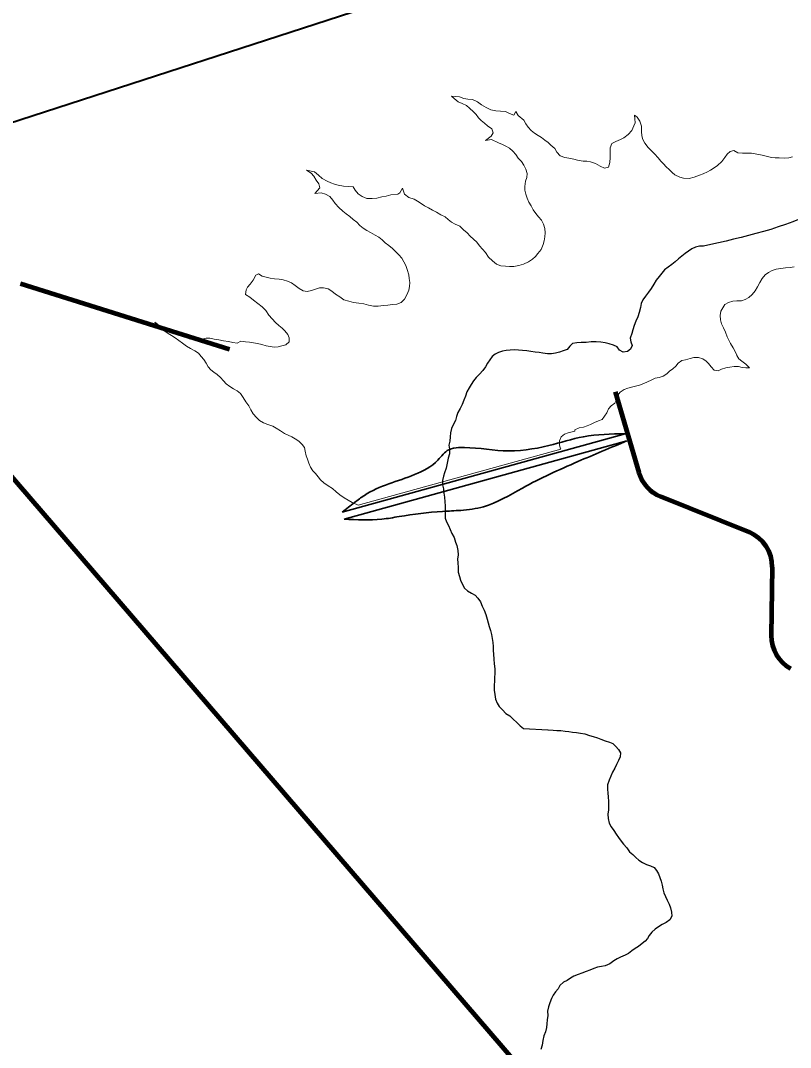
# Model space of a CAD drawing. Extents: x 553962 to 842807, y 8883888 to 9032388.
# Drawn here: x 656083 to 658156, y 8978637 to 8981402 of the extents above; entities that cross this region are included whole.
import ezdxf

# ---------------------------------------------------------------- set-up
doc = ezdxf.new("R2010")
doc.units = 0
doc.header["$LTSCALE"] = 200
for name, color, linetype, lineweight in [('12', 7, 'Continuous', 25), ('24', 7, 'Continuous', 25), ('7', 7, 'Continuous', 90), ('8', 7, 'Continuous', 13), ('9', 7, 'Continuous', 90)]:
    doc.layers.add(name, color=color, linetype=linetype, lineweight=lineweight)

msp = doc.modelspace()

# ---------------------------------------------------------------- linework, layer by layer
at = {"layer": '12', "lineweight": 40}
msp.add_line((636526.5, 8974783.6), (662912, 8983353), dxfattribs=at)
at = {"layer": '24'}
for points in [[(657922.3, 8980794.9), (657921.8, 8980794.9), (657911.3, 8980794.2), (657900.8, 8980791.5), (657891, 8980787), (657881.5, 8980781.3), (657872.3, 8980774.7), (657863.5, 8980767.6), (657855.1, 8980760), (657845.9, 8980752.2), (657836.4, 8980744.9), (657826.4, 8980737.9), (657817.2, 8980731), (657809.7, 8980721.8), (657802.7, 8980712.6), (657794.9, 8980702.6), (657787.9, 8980692), (657781.1, 8980680.5), (657773.9, 8980670.2), (657766.1, 8980659.6), (657758.9, 8980650.3), (657754.4, 8980640.1), (657752.4, 8980628.9), (657749.1, 8980616.2), (657745, 8980604.2), (657739.7, 8980592.7), (657734.9, 8980581.3), (657731.5, 8980569.4), (657728.6, 8980559), (657724.4, 8980546.9), (657726.4, 8980536.5), (657730, 8980527), (657725.7, 8980516.9), (657716.9, 8980511.2), (657706, 8980509.3), (657695.7, 8980514.7), (657689.6, 8980523.4), (657679.6, 8980528.3), (657667.6, 8980531.7), (657657.6, 8980534.5), (657645.4, 8980536.4), (657632.6, 8980537.1), (657619.1, 8980536.5), (657606, 8980535.4), (657593, 8980535.4), (657580.8, 8980534.3), (657569.5, 8980532.5), (657561.7, 8980525.3), (657555.2, 8980516), (657544.1, 8980512.3), (657534, 8980509), (657523.5, 8980506.1), (657512.3, 8980504.9), (657501.8, 8980504.8), (657488.9, 8980506.1), (657479.1, 8980508.1), (657468.7, 8980509.5), (657456.9, 8980511), (657445.8, 8980512.4), (657435, 8980513.7), (657423.7, 8980514.8), (657412.9, 8980515), (657401.2, 8980514.2), (657391, 8980513.2), (657380.7, 8980511.9)], [(657380.7, 8980511.9), (657370, 8980508), (657361, 8980503.4), (657353, 8980497.1), (657346.2, 8980488.3), (657340.6, 8980479.4), (657334.7, 8980469.5), (657327.4, 8980459.5), (657318.5, 8980450), (657309.5, 8980440.7), (657302.2, 8980431.6), (657295.9, 8980422.2), (657290.6, 8980412.8), (657285.1, 8980402), (657281, 8980391), (657276.2, 8980379.9), (657271.8, 8980368.4), (657266.3, 8980357.7), (657260, 8980346.8), (657257.2, 8980335.7), (657253.7, 8980325.2), (657248.3, 8980313.7), (657243.6, 8980303.2), (657241.1, 8980292.2), (657240.2, 8980280.9), (657238.5, 8980269.9), (657236, 8980258.7), (657237.7, 8980247.8), (657237.6, 8980235.7), (657234.6, 8980223.4), (657231.6, 8980210.6), (657229.3, 8980197.2), (657224.7, 8980183.8), (657221.5, 8980175.1), (657219.5, 8980163.7), (657219.5, 8980151.9), (657221.5, 8980140.7)], [(657221.5, 8980140.7), (657222.8, 8980129.8), (657224.3, 8980118.8), (657225.3, 8980105.8), (657226.1, 8980095.4), (657226.7, 8980084.7), (657226.6, 8980074.6), (657226.5, 8980062.5), (657229.7, 8980051.9), (657235.5, 8980042.5), (657240, 8980031.7), (657244.1, 8980021), (657250.4, 8980009.7), (657254.2, 8979997.7), (657257.8, 8979988.2), (657260.8, 8979975.5), (657261, 8979963), (657259.8, 8979952.1), (657260, 8979941.5), (657261, 8979929), (657261.4, 8979916.7), (657264.8, 8979904.9), (657267.9, 8979895.4), (657272.9, 8979883.9), (657278.2, 8979874.1), (657286.7, 8979866.2), (657296.8, 8979860.3), (657306.9, 8979855), (657314.7, 8979847), (657321.1, 8979836.5), (657325.9, 8979825.3), (657330.9, 8979814.2), (657335.4, 8979802.7), (657339, 8979790.5), (657342.2, 8979780.4), (657345, 8979770.3), (657348.2, 8979760.1), (657351.3, 8979749.2), (657353.1, 8979738.6), (657354.5, 8979727.6), (657355.5, 8979717), (657355.9, 8979706.2), (657356.8, 8979695.7), (657357.3, 8979682.6), (657358.7, 8979669.6), (657359.7, 8979656.7), (657360.2, 8979643.5), (657359.2, 8979633), (657358.8, 8979622.9), (657358.5, 8979612.6), (657358.7, 8979599.4), (657359.8, 8979587.1), (657361.5, 8979575.1), (657366.5, 8979564.2), (657371.8, 8979555.3), (657380.8, 8979546.4), (657389.3, 8979536.6), (657400.2, 8979530.1), (657409.7, 8979521.1), (657419.2, 8979512.3), (657428, 8979502.9), (657437.4, 8979495.9), (657502.8, 8979492)], [(657502.8, 8979492), (657504.1, 8979491.9), (657517, 8979491), (657527.1, 8979490.8), (657537.9, 8979490.5), (657549.2, 8979489.1), (657559.5, 8979487.6), (657569.4, 8979486.2), (657579.9, 8979485), (657590.7, 8979483.7), (657602.3, 8979481.4), (657615.4, 8979477), (657625, 8979474.1), (657636.3, 8979470.5), (657645.9, 8979466.8), (657657.1, 8979462.9), (657668.6, 8979459.1), (657678, 8979455.4), (657686, 8979447.4), (657693.5, 8979439.5), (657698.6, 8979429.9), (657697.9, 8979419.3), (657693.3, 8979409.5), (657688, 8979398.6), (657683.5, 8979389.5), (657677.2, 8979378.1), (657672.7, 8979367.2), (657667.6, 8979356.4), (657663.6, 8979344.6), (657663.2, 8979332.7), (657664, 8979322.1), (657665.5, 8979311.7), (657666.5, 8979299.5), (657666.4, 8979288.4), (657665.8, 8979277), (657664.8, 8979265.3), (657665, 8979253.3), (657667.8, 8979241.3), (657673.4, 8979230.7), (657680.8, 8979221.1), (657686.6, 8979211.2), (657693.3, 8979202.5), (657700.1, 8979192.6), (657706.4, 8979184.7), (657715.3, 8979174.5), (657723.1, 8979164.2), (657731.5, 8979157), (657739.7, 8979148.8), (657747.8, 8979141.4), (657757.7, 8979135.2), (657768.2, 8979130), (657779.4, 8979125.8), (657788.7, 8979121.5), (657795.5, 8979113.8), (657800.5, 8979104.7), (657804, 8979094.6), (657807.9, 8979084.5), (657811, 8979074.1), (657812.5, 8979063.9), (657815.3, 8979053.6), (657819.8, 8979043.5), (657824.5, 8979033.8), (657829.5, 8979023.3), (657833.2, 8979012.6), (657836.2, 8979001.6)], [(657836.2, 8979001.6), (657836.4, 8978990.9), (657831.1, 8978980.9), (657821.5, 8978973.8), (657811.1, 8978967.9), (657800.9, 8978961.9), (657791.7, 8978955.6), (657783.1, 8978947.9), (657776.1, 8978938.9), (657770.9, 8978930.2), (657765.1, 8978923.2), (657756.6, 8978916.8), (657746.8, 8978908.7), (657738.3, 8978903.3), (657729.4, 8978897), (657719.7, 8978890.3), (657710.7, 8978885.3), (657698.9, 8978880.2), (657689.7, 8978875.8), (657680.2, 8978870.1), (657669.6, 8978861.9), (657657.2, 8978857), (657647.4, 8978854.8), (657636.8, 8978852.9), (657626.7, 8978849.7), (657615.8, 8978845.5), (657606.2, 8978841.5), (657594.3, 8978836.9), (657584.5, 8978833.2), (657573, 8978828.8), (657563.4, 8978824), (657554.5, 8978817.5), (657545.1, 8978812.7), (657535.3, 8978804.1), (657530.4, 8978795.2), (657523.7, 8978786.6), (657517.5, 8978777.8)], [(657517.5, 8978777.8), (657512.6, 8978769), (657508.3, 8978757), (657504.7, 8978746.9), (657502.3, 8978735.1), (657502.4, 8978723.1), (657501.1, 8978711.8), (657499.8, 8978700.7), (657499.3, 8978690.4), (657496.9, 8978679.2), (657492.2, 8978668.1), (657489.7, 8978656.2), (657487.1, 8978643.6), (657484, 8978631.6)]]:
    msp.add_lwpolyline(points, dxfattribs=at)
msp.add_spline([(658367.7, 8982630.8), (658393.5, 8982614.2), (658429.4, 8982573.5), (658470.1, 8982525.1), (658488.8, 8982479.8), (658476.3, 8982426.6), (658465.4, 8982382.8), (658482.6, 8982351.6), (658513.8, 8982300), (658537.2, 8982226.5), (658573.2, 8982162.4), (658604.4, 8982109.3), (658632.5, 8982065.5), (658656, 8982020.2), (658657.5, 8981970.2), (658654.4, 8981918.6), (658652.8, 8981820.1), (658648.2, 8981746.8), (658663.8, 8981701.4), (658724.7, 8981663.9), (658771.6, 8981624.8), (658827.8, 8981540.4), (658837.2, 8981446.6), (658781, 8981376.3), (658687.2, 8981276.2), (658637.2, 8981199.7), (658581, 8981134), (658473.2, 8981101.2), (658377.9, 8981044.9), (658352.9, 8980991.8), (658240.4, 8980894.8), (657921.8, 8980794.9)], degree=3, dxfattribs=at)
at = {"layer": '7'}
for p, q in [((656082.8, 8980694.2), (656645.5, 8980517.3)), ((657683.9, 8980402.3), (657748.2, 8980184.7)), ((657806.6, 8980120.3), (658044.6, 8980024.1)), ((658107.1, 8979929.9), (658104.4, 8979746.5))]:
    msp.add_line(p, q, dxfattribs=at)
for centre, start, end in [((657844.1, 8980213), 196.4625, 247.9925), ((658007.1, 8979931.4), 359.1579, 67.9925), ((658204.4, 8979745), 179.1579, 241.1769)]:
    msp.add_arc(centre, 100, start, end, dxfattribs=at)
at = {"layer": '8', "lineweight": 35}
for p, q in [((657710.6, 8980289.5), (656949, 8980078.7)), ((657715.9, 8980270.2), (656954.3, 8980059.4))]:
    msp.add_line(p, q, dxfattribs=at)
at = {"layer": '8'}
msp.add_line((657537.6, 8980247.9), (656992, 8980097), dxfattribs=at)
for points in [[(657416.3, 8981041.2), (657408.4, 8981050.4), (657399.8, 8981058.1), (657390.1, 8981063.4), (657380.4, 8981068.6), (657370.2, 8981072.7), (657351.5, 8981081.4), (657334.9, 8981079.2), (657349.9, 8981090.2), (657356, 8981099.8), (657351.6, 8981110.7), (657340.1, 8981118.8), (657331.9, 8981125.3), (657323.1, 8981132.6), (657316.2, 8981140.3), (657309.6, 8981148.6), (657302.3, 8981156.4), (657291.8, 8981166), (657283.4, 8981173.5), (657272, 8981178.5), (657261, 8981183.1), (657250.4, 8981191.8), (657243.6, 8981198.7), (657254.9, 8981197.8), (657265.1, 8981196.4), (657276.6, 8981192.3), (657287.1, 8981190), (657299.9, 8981189.1), (657313.7, 8981183.1), (657324.3, 8981175.2), (657337.1, 8981167.9), (657349.7, 8981161.8), (657363.2, 8981158.5), (657375.6, 8981158), (657388.8, 8981156.8), (657399.9, 8981151.5), (657411.2, 8981147.1), (657416.9, 8981157.2), (657422.6, 8981146), (657438.6, 8981133.7), (657443.3, 8981124), (657450, 8981114.7), (657458, 8981106.1), (657467.2, 8981098.5), (657476.8, 8981092.2), (657485.9, 8981086.8), (657494.8, 8981079.9), (657503.3, 8981073.3), (657511.2, 8981066.6), (657521.6, 8981057), (657527, 8981047.8), (657536.3, 8981037.5), (657549, 8981033.6), (657558.9, 8981031.7), (657573.2, 8981029.1), (657583, 8981025.8), (657597.5, 8981023.3), (657607.6, 8981023.2), (657617.8, 8981021.8), (657630.9, 8981016.8), (657643.6, 8981009.9), (657655.2, 8981004.3), (657666.1, 8981007.3), (657669.5, 8981019.6), (657670.3, 8981033.3), (657671.1, 8981047.6), (657671, 8981058.8), (657675.5, 8981070.7), (657685.7, 8981076.7), (657698.3, 8981081.8), (657707.5, 8981086.2), (657718.9, 8981094.7), (657728.7, 8981106), (657734.6, 8981118.1), (657737.8, 8981126.5), (657736.9, 8981137.1), (657736.5, 8981147.1), (657743.3, 8981141.6), (657750.7, 8981131.1), (657754.9, 8981117.8), (657755.2, 8981103.4), (657756.2, 8981091.8), (657758.8, 8981081.9), (657764.2, 8981071.4), (657773.1, 8981060.1), (657780, 8981052.5), (657790.3, 8981042.7), (657800.2, 8981031.9), (657807.5, 8981023.5), (657814.7, 8981015.8), (657821.9, 8981008.4), (657829.4, 8981000.9), (657837.2, 8980993.1), (657845.2, 8980986.7), (657858.7, 8980980.2), (657868.5, 8980977.6), (657883.1, 8980977), (657897.1, 8980979.8), (657910.8, 8980985.7), (657920.9, 8980989.2), (657923.1, 8980990.2)], [(656988.1, 8980858.8), (656978.6, 8980866.5), (656969.2, 8980874), (656959.4, 8980881.4), (656950.9, 8980888.5), (656939.8, 8980898.8), (656930.4, 8980909.3), (656923.6, 8980918.5), (656915.6, 8980928.2), (656904.1, 8980934.8), (656892.2, 8980937.9), (656875.6, 8980936.7), (656889.2, 8980951.3), (656886.2, 8980962), (656878.8, 8980972.6), (656872.2, 8980982.8), (656865.3, 8980991), (656852.8, 8980998.8), (656874, 8980994.3), (656885.1, 8980986), (656895.1, 8980976.9), (656908.4, 8980969.8), (656918.5, 8980965.4), (656928, 8980961.3), (656938.3, 8980958.6), (656952.7, 8980955.6), (656966.5, 8980955.1), (656978.7, 8980954.3), (656984.1, 8980944.9), (656992.2, 8980935), (657003.1, 8980927.9), (657015.3, 8980922.9), (657029.8, 8980922.8), (657042.6, 8980923.8), (657055.8, 8980926.9), (657067.8, 8980929.2), (657080.4, 8980932.6), (657098.7, 8980934.2), (657103.8, 8980937.8), (657111.7, 8980950.7), (657116.7, 8980934.9), (657128.9, 8980925.3), (657142.7, 8980920.7), (657151.9, 8980915.5), (657161.7, 8980909.6), (657171, 8980903.4), (657181, 8980897.3), (657192.4, 8980891.7), (657203.2, 8980885.6), (657214.2, 8980878.6), (657225.9, 8980873.4), (657234.8, 8980866.7), (657243.8, 8980858.7), (657253.3, 8980853.6), (657266, 8980847.9), (657275.4, 8980838.8), (657285.2, 8980830.7), (657293.5, 8980821.8), (657302.3, 8980812.9), (657311.5, 8980805), (657319.2, 8980795.8), (657327.2, 8980786.3), (657334.8, 8980777), (657343.3, 8980765.2), (657353.9, 8980755.2), (657364.5, 8980745.8), (657376.5, 8980741.3), (657388.6, 8980740.7), (657399.3, 8980739.6), (657411.1, 8980739.7), (657424.4, 8980742.4), (657437.5, 8980746.2), (657450.3, 8980752), (657461.7, 8980759.9), (657469.2, 8980766.8), (657476.1, 8980774.3), (657484.7, 8980785.3), (657490.2, 8980799), (657493.2, 8980808.8), (657495.1, 8980819.6), (657496, 8980830.7), (657494.7, 8980842.3), (657491.5, 8980853.8), (657485.5, 8980864.2), (657477.8, 8980873.2), (657470.5, 8980882.5), (657463.6, 8980892.7), (657458, 8980902.7), (657451.5, 8980912.8), (657446.8, 8980923.4), (657443.3, 8980934.3), (657441.2, 8980944.9), (657441, 8980955.2), (657442.6, 8980969.7), (657445.9, 8980979.6), (657446.8, 8980990.2), (657443.6, 8981001.6), (657438.2, 8981012.6), (657431.6, 8981022.5), (657423.3, 8981031.6), (657416.3, 8981041.2)], [(657923.1, 8980990.2), (657931.1, 8980993.8), (657940.9, 8980998.7), (657950.7, 8981005.2), (657959.4, 8981012), (657971, 8981022), (657979.2, 8981033), (657985.8, 8981042.6), (657993.8, 8981049.1), (658003.8, 8981052.3), (658014.5, 8981045.6), (658026.8, 8981044.7), (658037.1, 8981044.7), (658051, 8981044.8), (658065.6, 8981042.4), (658080.4, 8981039.2), (658090.8, 8981037.1), (658104.8, 8981033.5), (658115.2, 8981032.6), (658125.4, 8981032.5), (658140.6, 8981031.6), (658151.6, 8981032.6), (658161.9, 8981035)], [(656716.4, 8980716), (656723.2, 8980719.6), (656733.5, 8980713.9), (656744.1, 8980711.4), (656755, 8980708.6), (656766.7, 8980706.7), (656778.9, 8980705.6), (656790.4, 8980704.2), (656801.6, 8980700.6), (656812.7, 8980696.1), (656822.8, 8980689), (656833.3, 8980680.7), (656843.6, 8980674.5), (656855.1, 8980672.5), (656866.1, 8980675), (656876.8, 8980678.8), (656888, 8980681.9), (656898.9, 8980682.4), (656910.9, 8980679.4), (656921.1, 8980673.1), (656930.9, 8980665.3), (656942.5, 8980658.2), (656953, 8980650.4), (656966.5, 8980646.3), (656979.8, 8980643.2), (656993.6, 8980640.8), (657007.1, 8980638.8), (657020, 8980635.4), (657033.3, 8980632.5), (657046.3, 8980633), (657060, 8980634.9), (657072.2, 8980636), (657084.7, 8980637.3), (657096.3, 8980638.1), (657108, 8980643.1), (657116.7, 8980651.5), (657123.2, 8980663.1), (657128.1, 8980676.2), (657130.5, 8980686.3), (657131.2, 8980696.6), (657129.8, 8980707.1), (657128.2, 8980717.5), (657124.2, 8980732.1), (657120, 8980742.2), (657115.4, 8980752.2), (657109.3, 8980762), (657101.5, 8980771.1), (657093.8, 8980779.6), (657084.7, 8980787.9), (657074.7, 8980796), (657065.1, 8980803.5), (657056.8, 8980811.7), (657047.4, 8980819.1), (657037.6, 8980824.3), (657024.8, 8980831.3), (657015, 8980836.9), (657005.5, 8980843.1), (656996.9, 8980850.3), (656988.1, 8980858.8)], [(658166.6, 8980738.4), (658155.6, 8980737.2), (658142.7, 8980735.9), (658130, 8980734.2), (658117.7, 8980732.2), (658106.8, 8980728.7), (658096.8, 8980723.6), (658088.1, 8980717.2), (658079.7, 8980707.4), (658073.5, 8980696.5), (658067.8, 8980684.9), (658060.7, 8980674.1), (658053.2, 8980664.4), (658044.3, 8980656.3), (658034.3, 8980650.5), (658024.2, 8980647.5), (658011.7, 8980647.1), (658000.8, 8980646.3), (657989.7, 8980643), (657979.7, 8980637.5), (657973.9, 8980628.4), (657968.8, 8980619.2), (657966.7, 8980607.8), (657967.5, 8980596.1), (657970.1, 8980585.2), (657976, 8980574.5), (657980.9, 8980563), (657985.7, 8980550.6), (657990, 8980541.4), (657994.9, 8980532.6), (658001.9, 8980521), (658011.4, 8980501.8)], [(656690.1, 8980677.1), (656694.3, 8980683.8), (656701, 8980691.8), (656709.2, 8980702.5), (656716.4, 8980716)], [(656883.9, 8980173.6), (656877.1, 8980182.2), (656870.1, 8980190), (656864, 8980199.6), (656859.2, 8980209.9), (656855.3, 8980220.8), (656852.1, 8980230.1), (656849.7, 8980242.5), (656847.4, 8980252.3), (656841.4, 8980260.6), (656832.5, 8980269.7), (656822.8, 8980276), (656813, 8980281.4), (656803.6, 8980285.3), (656793.5, 8980290.3), (656782.8, 8980297.5), (656771.4, 8980304.9), (656762.2, 8980309.6), (656749, 8980314.5), (656736.7, 8980319.1), (656726, 8980325.2), (656718.2, 8980333.4), (656709.6, 8980343.5), (656703, 8980353.7), (656697.2, 8980365), (656689.6, 8980375.8), (656682.6, 8980386.9), (656675.6, 8980397.7), (656666.3, 8980405), (656656.5, 8980410.4), (656646.4, 8980417), (656636.8, 8980424.2), (656629.4, 8980432.1), (656621.7, 8980440.9), (656612.2, 8980448.8), (656603.2, 8980455.6), (656595, 8980461.6), (656588.4, 8980469.2), (656583.1, 8980479.6), (656576.5, 8980489.3), (656569, 8980497.2), (656561.9, 8980506.1), (656552.6, 8980513), (656540.9, 8980518.7), (656530, 8980525.5), (656519.3, 8980533.1), (656508.9, 8980540.1), (656499.2, 8980547.3), (656489.3, 8980553.7), (656480.1, 8980559.4), (656466.7, 8980568), (656458.8, 8980571.6), (656449.5, 8980578.6), (656444.9, 8980590.3), (656460.1, 8980578.6), (656470.1, 8980573.4), (656480.9, 8980568.4), (656491.1, 8980562.6), (656503.2, 8980557.3), (656515.3, 8980553.7), (656526.6, 8980549.9), (656536.5, 8980545.4), (656548.3, 8980542.3), (656560.2, 8980542.1), (656571.5, 8980544.5), (656582.3, 8980546.6), (656592.3, 8980546.6), (656604.5, 8980544.4), (656616.4, 8980542), (656629.7, 8980539.4), (656642.4, 8980537.6), (656654.7, 8980535.3), (656665.9, 8980533.7), (656676, 8980539), (656688.5, 8980537.3), (656699.5, 8980535.8), (656710.2, 8980533.8), (656721.2, 8980532), (656732.2, 8980529.5), (656744.2, 8980526.5), (656755.1, 8980524.2), (656765.7, 8980522.7), (656776.2, 8980523), (656786.6, 8980526.5), (656797.3, 8980528.5), (656806.3, 8980536.6), (656806.5, 8980547.4), (656802.7, 8980556.9), (656794.4, 8980566.1), (656787.4, 8980573.9), (656778.5, 8980580.9), (656769.6, 8980589.3), (656760.2, 8980598.9), (656751.5, 8980609.1), (656743.5, 8980621.1), (656733.6, 8980631.1), (656722.1, 8980640), (656710.3, 8980648.7), (656700.6, 8980657.6), (656689, 8980664.5), (656690.1, 8980677.1)], [(657921.1, 8980490.5), (657919.8, 8980491.3), (657908.6, 8980494.5), (657896.4, 8980494.4), (657886.3, 8980491.7), (657873.8, 8980488.6), (657863.7, 8980486.5), (657854.2, 8980479.5), (657847.2, 8980471), (657839.2, 8980463.9), (657830.6, 8980458.3), (657823.6, 8980451.1), (657813.6, 8980444.7), (657802.5, 8980441.3), (657791.8, 8980438.8), (657781.3, 8980434.1), (657771.1, 8980429.1), (657761.2, 8980424.8), (657749.8, 8980420.6), (657738.7, 8980417.6), (657728.3, 8980414.8), (657718, 8980411.8), (657708.1, 8980408.9), (657697.9, 8980401.8), (657691.6, 8980393), (657688.4, 8980382.9), (657683, 8980372.2), (657673.4, 8980364.8), (657665.9, 8980356.1), (657661.5, 8980345.7), (657655.3, 8980336.4), (657649.3, 8980327.5), (657639.1, 8980324.4), (657628.7, 8980319.9), (657618.1, 8980314.6), (657608.5, 8980310.7), (657598.5, 8980307.6), (657587.5, 8980305.2), (657575.7, 8980299.6), (657575.2, 8980296.6), (657557.6, 8980291.9), (657547.4, 8980288.2), (657538.9, 8980281), (657533.9, 8980270.4), (657534, 8980259), (657537.3, 8980248.8), (657537.6, 8980247.9)], [(658011.4, 8980501.8), (658012.2, 8980500.1), (658017.5, 8980491.5), (658025.4, 8980484.6), (658036.1, 8980477.1), (658045.8, 8980466.8), (658036.2, 8980467.3), (658025.7, 8980468.2), (658016, 8980470.1), (658004.2, 8980470.4), (657992.5, 8980469.1), (657981.7, 8980466.8), (657970.9, 8980462.9), (657961.2, 8980459.1), (657950.5, 8980460.5), (657942.7, 8980469.4), (657935.5, 8980478.5), (657928.5, 8980486.1), (657921.1, 8980490.5)], [(656992, 8980097), (656988.3, 8980098.9), (656976.1, 8980104.2), (656965.1, 8980110.2), (656954.3, 8980117.1), (656942.7, 8980124.7), (656932.6, 8980133.4), (656922.9, 8980141.6), (656911.5, 8980149.3), (656899.5, 8980157), (656891, 8980165.2), (656883.9, 8980173.6)]]:
    msp.add_lwpolyline(points, dxfattribs=at)
at = {"layer": '8', "lineweight": 35}
for points in [[(656949, 8980078.7), (656982.2, 8980104.1), (657008.7, 8980123.6), (657144, 8980179.5), (657206.8, 8980218.6), (657236.1, 8980246.5), (657262.6, 8980252), (657382.6, 8980243.7), (657505.3, 8980257.6), (657598.8, 8980281.3), (657710.6, 8980289.5)], [(656954.3, 8980059.4), (657056.1, 8980059.4), (657102.2, 8980066.4), (657219.3, 8980080.4), (657268.2, 8980083.2), (657329.5, 8980092.9), (657434.2, 8980143.2), (657583.4, 8980214.4), (657715.9, 8980270.2)]]:
    msp.add_spline(points, degree=3, dxfattribs=at)
at = {"layer": '9'}
msp.add_line((647160.3, 8990514), (659714.4, 8975927.2), dxfattribs=at)

doc.saveas('drawing.dxf')
